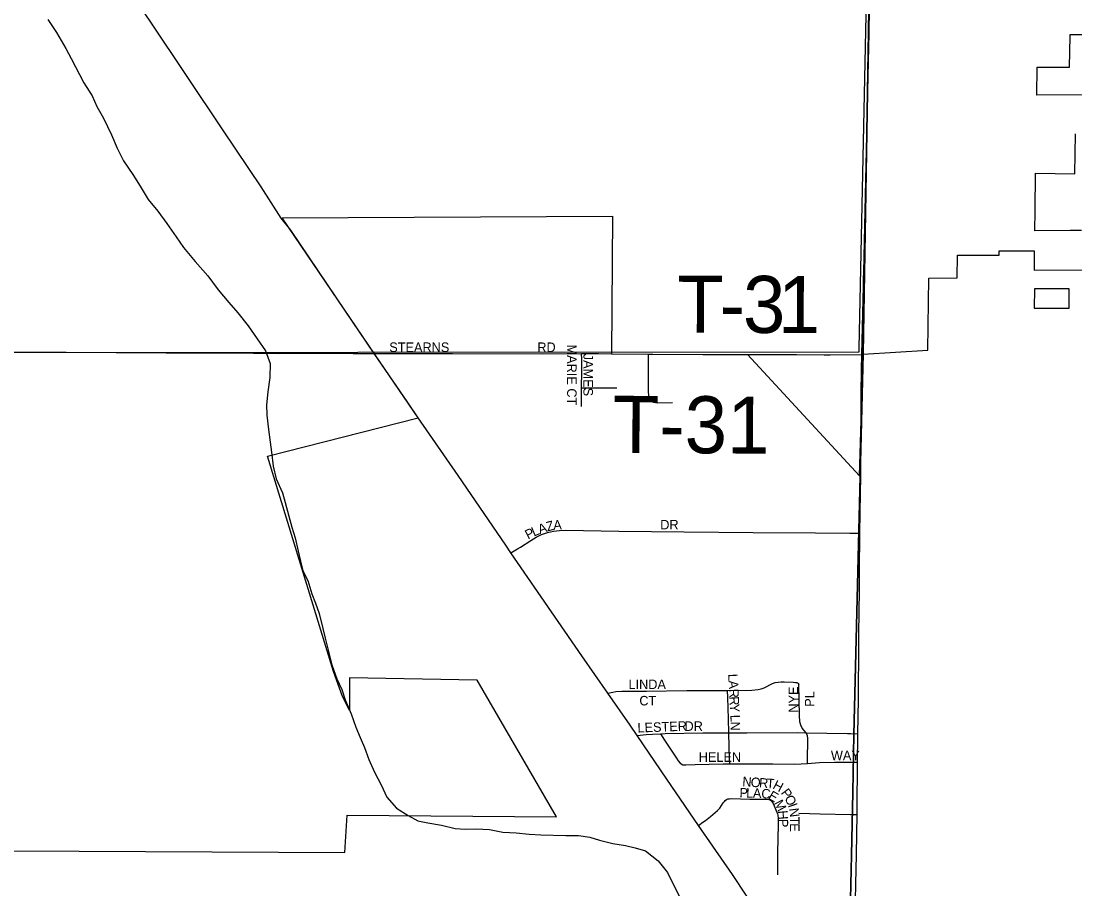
# Model space of a CAD drawing. Extents: x 1443599 to 1910620, y 1028088 to 1361369.
# Drawn here: x 1710466 to 1716010, y 1157396 to 1161960 of the extents above; entities that cross this region are included whole.
import ezdxf

# ---------------------------------------------------------------- set-up
doc = ezdxf.new("R2010")
doc.units = 0
for name, color, linetype in [('GM_X_Adjacent_County', 7, 'Continuous'), ('GM_X_City_Street', 7, 'Continuous'), ('GM_X_City_Street_Text', 7, 'Continuous'), ('GM_X_Corporation', 7, 'Continuous'), ('GM_X_County', 7, 'Continuous'), ('GM_X_Major_River', 7, 'Continuous'), ('GM_X_Section', 7, 'Continuous'), ('GM_X_State_Route', 7, 'Continuous'), ('GM_X_Township', 7, 'Continuous'), ('GM_X_Township_Road', 7, 'Continuous'), ('GM_X_Township_Road_Text', 7, 'Continuous'), ('GM_X_US_Route', 7, 'Continuous')]:
    doc.layers.add(name, color=color, linetype=linetype)

msp = doc.modelspace()

# ---------------------------------------------------------------- linework, layer by layer
at = {"layer": 'GM_X_Adjacent_County'}
msp.add_lwpolyline([(1714784.3, 1154424.9), (1714799.1, 1154909.2), (1714801.5, 1155887.6), (1714808.4, 1156238.3), (1714816, 1156573.3), (1714819.5, 1156717), (1714819.5, 1156752.4), (1714824, 1157028.8), (1714830.2, 1157341.2), (1714834.8, 1157573.4), (1714841.3, 1157903.4), (1714847.3, 1158207.7), (1714896.1, 1160211.1), (1714923.9, 1161903.4), (1714926.6, 1162024.5), (1715010.7, 1165508), (1715010, 1165541.8), (1715050.6, 1168154.4), (1715051.3, 1168190.8), (1715128.3, 1172002.3), (1715160.9, 1173451.5)], dxfattribs=at)
at = {"layer": 'GM_X_City_Street'}
for points in [[(1712323.7, 1160212.6), (1712555.5, 1160212.3), (1712735.5, 1160211.7), (1713209.8, 1160211.1), (1713415.1, 1160211.2)], [(1713414.9, 1160031.7), (1713415.2, 1160049.5), (1713415.9, 1160099.6), (1713415.3, 1160183), (1713415.1, 1160211.2)], [(1713415.1, 1160211.2), (1713504.1, 1160211.2), (1713572.4, 1160210.2)], [(1713893.2, 1159951.9), (1713812.4, 1159951.6), (1713795, 1159953.7), (1713784.8, 1159957.6), (1713776.6, 1159964.1), (1713771.8, 1159971.6), (1713769.5, 1159978.5), (1713768.3, 1159991.1), (1713767.5, 1160012.6), (1713767.6, 1160193.9), (1713767.6, 1160208.8)], [(1713414.3, 1159933.8), (1713414.1, 1159967.2), (1713414.9, 1160031.7)], [(1713414.9, 1160031.7), (1713435.3, 1160031.6), (1713503.4, 1160031.4), (1713600.3, 1160031.1)], [(1713043.1, 1159163.9), (1713078.2, 1159184.4), (1713092.6, 1159192.8), (1713147.6, 1159228.9), (1713175.4, 1159245.7), (1713204.6, 1159259.6), (1713235, 1159270.2), (1713266.4, 1159277.5), (1713298.5, 1159281.2), (1713331.1, 1159282.3), (1713610.3, 1159278), (1713955.2, 1159274.7), (1714316.6, 1159270.9), (1714645.1, 1159268.9), (1714825.7, 1159267.8), (1714879, 1159267.5)], [(1714182.5, 1158439.1), (1714310.1, 1158441.9), (1714343, 1158444), (1714359.5, 1158447.4), (1714375.6, 1158452.9), (1714418.2, 1158476.5), (1714432.8, 1158481.2), (1714463.9, 1158484.9), (1714480, 1158484.9), (1714528.5, 1158483), (1714540.4, 1158482.1), (1714547.1, 1158481), (1714551.3, 1158479.2), (1714554.7, 1158476.1), (1714557.3, 1158471.8)], [(1714595.4, 1158217.2), (1714575.5, 1158241.4), (1714567.4, 1158257), (1714563.4, 1158274), (1714561.5, 1158308.1), (1714557.3, 1158471.8)], [(1713552.8, 1158425.6), (1713579.7, 1158431.3), (1713594.3, 1158434.5), (1713626.3, 1158436.2), (1713756.3, 1158435.9), (1713968, 1158438.6), (1714179.6, 1158439.1), (1714182.5, 1158439.1)], [(1714189.6, 1158216.6), (1714188.3, 1158289.7), (1714183.9, 1158402.4), (1714182.5, 1158439.1)], [(1713707.5, 1158202.3), (1713755.1, 1158207.1), (1713788.4, 1158210.5), (1713830.2, 1158211.8)], [(1713830.2, 1158211.8), (1713854.6, 1158212.6), (1714052.9, 1158216.1), (1714189.6, 1158216.6)], [(1713830.2, 1158211.8), (1713851.8, 1158178.6), (1713914.2, 1158082.7), (1713923.3, 1158069.1), (1713933.6, 1158056.5), (1713947.8, 1158048.7), (1713964, 1158047.7), (1714013, 1158050.2), (1714160, 1158053.5), (1714194.8, 1158053.5)], [(1714189.6, 1158216.6), (1714284.2, 1158217), (1714548.6, 1158218.1), (1714595.4, 1158217.2)], [(1714194.8, 1158053.5), (1714193.7, 1158080.4), (1714190.8, 1158144.8), (1714189.6, 1158216.6)], [(1714595.4, 1158217.2), (1714813, 1158213.1), (1714829.6, 1158212.5), (1714868.5, 1158211.2)], [(1714603.3, 1158056.2), (1714603.5, 1158070.3), (1714605.3, 1158187), (1714603.8, 1158202), (1714596.8, 1158215.5), (1714595.4, 1158217.2)], [(1714194.8, 1158053.5), (1714421.5, 1158053.1), (1714535.7, 1158052), (1714603.3, 1158056.2)], [(1714603.3, 1158056.2), (1714666.1, 1158060.2), (1714747.8, 1158061.6), (1714829.5, 1158062.5), (1714866.2, 1158062.9)], [(1714030.4, 1157730), (1714052.9, 1157746.1), (1714066.4, 1157755.9), (1714092.3, 1157776.6), (1714130.2, 1157808.7), (1714141.8, 1157820.5), (1714151.5, 1157833.9), (1714160, 1157848.1), (1714165.7, 1157855.7), (1714170.4, 1157860.8), (1714177.1, 1157866.2), (1714184.8, 1157868.7), (1714193, 1157870.1), (1714201.1, 1157870.9), (1714300.4, 1157867.6), (1714333.4, 1157867.2), (1714383.2, 1157867.1), (1714399.7, 1157866.1), (1714408.4, 1157862.5), (1714413.8, 1157858.2), (1714419.5, 1157850.6), (1714422.3, 1157844.2), (1714441.2, 1157798.7), (1714444.9, 1157790.5), (1714447, 1157783.3), (1714448.8, 1157766.9), (1714449.1, 1157733.8), (1714446, 1157584.8), (1714445, 1157518.8), (1714445.5, 1157470)], [(1714557.1, 1157793.6), (1714669, 1157791.2), (1714829, 1157787.4), (1714864.1, 1157786.6)]]:
    msp.add_lwpolyline(points, dxfattribs=at)
at = {"layer": 'GM_X_Corporation'}
for points in [[(1716054.8, 1161572), (1715809.8, 1161571.4), (1715812, 1161718.4), (1715982, 1161718.8), (1715984.4, 1161882), (1715984.5, 1161889.7), (1716111.3, 1161889.3)], [(1716044.3, 1160858.6), (1715984.3, 1160858.5), (1715799.3, 1160858), (1715800.3, 1160962.5), (1715802.2, 1161160.1), (1716009.5, 1161157.1), (1716013.7, 1161367)], [(1710422.5, 1157596.4), (1712168.9, 1157587.1), (1712181.5, 1157783.3), (1713282, 1157774.2), (1712865.9, 1158494.2), (1712194.2, 1158505.7), (1712194.2, 1158335.6), (1712157.4, 1158407.8), (1712109.8, 1158538.5), (1711763.1, 1159671.1), (1712555.2, 1159873.2), (1712328.5, 1160205.7), (1711839.9, 1160926), (1713577.4, 1160933.9), (1713572.4, 1160210.2), (1713767.6, 1160208.8), (1714288, 1160206.6), (1714876.5, 1159569.2), (1714896, 1160208.7), (1715235.5, 1160229.2), (1715241.1, 1160609.1), (1715391.1, 1160609.5), (1715392.8, 1160729.4), (1715610.8, 1160730), (1715611.2, 1160751.9), (1715796.2, 1160752.4), (1715794.7, 1160650.5), (1716224.7, 1160651.5)]]:
    msp.add_lwpolyline(points, dxfattribs=at)
msp.add_lwpolyline([(1715795.2, 1160450.4), (1715980.2, 1160450.8), (1715979.8, 1160552.7), (1715796.7, 1160552.3)], close=True, dxfattribs=at)
at = {"layer": 'GM_X_County'}
msp.add_lwpolyline([(1714926.6, 1162024.5), (1714923.9, 1161903.4), (1714896.1, 1160211.1), (1714847.3, 1158207.7), (1714841.3, 1157903.4), (1714834.8, 1157573.4), (1714830.2, 1157341.2), (1714824, 1157028.8), (1714819.5, 1156752.4), (1714819.5, 1156717), (1714816, 1156573.3), (1714808.4, 1156238.3), (1714801.5, 1155887.6), (1714799.1, 1154909.2), (1714304.7, 1154905.3), (1713868.9, 1154901.9), (1713491.4, 1154872.9), (1712122.9, 1154874.5), (1710376.3, 1154871.5), (1709600.4, 1154856.3), (1708542.6, 1154856.4), (1702710.4, 1154857.1)], dxfattribs=at)
at = {"layer": 'GM_X_Major_River'}
for points in [[(1710607.6, 1161969.3), (1710652.1, 1161900.2), (1710702.3, 1161816.9), (1710729.2, 1161764.2), (1710796.4, 1161636.5), (1710840.9, 1161567.4), (1710865.6, 1161510.7), (1710900.3, 1161449.8), (1710942.4, 1161362.7), (1710970.9, 1161292), (1711005.4, 1161225.1), (1711053.9, 1161153.9), (1711092.5, 1161092.9), (1711135.3, 1161022.3), (1711185.6, 1160960.6), (1711232.2, 1160895.4), (1711282.7, 1160826.2), (1711321.5, 1160769.2), (1711381.9, 1160695.7), (1711448.2, 1160620.1), (1711502.6, 1160546.8), (1711559.2, 1160479.4), (1711606, 1160426.3), (1711660.5, 1160356.9), (1711709, 1160289.7), (1711751.7, 1160226.7), (1711776.2, 1160160), (1711774.6, 1160085.9), (1711764.9, 1160009.9), (1711757.4, 1159942), (1711758.3, 1159887.8), (1711768.6, 1159811.4), (1711777.2, 1159745.1), (1711784, 1159692.9), (1711792.4, 1159618.5), (1711808.9, 1159552), (1711841.4, 1159479.2), (1711856.3, 1159428.8), (1711874.7, 1159356.2), (1711891.4, 1159297.7)], [(1711891.4, 1159297.7), (1711908.2, 1159243.2), (1711924.7, 1159172.7), (1711935.5, 1159120.4), (1711948.4, 1159068), (1711975.3, 1159017.3), (1711995.8, 1158948.7), (1712014.7, 1158898.2), (1712033.5, 1158843.7), (1712053.8, 1158765.1), (1712066.7, 1158714.7), (1712081.3, 1158652.2), (1712101.6, 1158573.6), (1712128, 1158500.9), (1712152.8, 1158444.2), (1712171.6, 1158389.7), (1712202, 1158316.9), (1712226.5, 1158246.2), (1712249.3, 1158191.6), (1712272.2, 1158139), (1712294.8, 1158076.3), (1712325.3, 1158009.5), (1712359.9, 1157942.6), (1712390.5, 1157877.8), (1712441.2, 1157820.6), (1712502.4, 1157781.2), (1712553.8, 1157754), (1712605.5, 1157742.8), (1712677.3, 1157731.2), (1712748.9, 1157713.6), (1712804.8, 1157710.3), (1712860.9, 1157711.1), (1712930.8, 1157707.6), (1713000.5, 1157694), (1713070.4, 1157690.5), (1713138.3, 1157682.9), (1713200.2, 1157679.6), (1713332.1, 1157676.7), (1713398.1, 1157677.2), (1713457.9, 1157667.9), (1713509.6, 1157652.7), (1713579.2, 1157635.1), (1713645, 1157623.7), (1713696.7, 1157612.5), (1713750.4, 1157595.3), (1713817.3, 1157543.7), (1713865.9, 1157482.5), (1713900.4, 1157413.6), (1713933, 1157348.8)]]:
    msp.add_lwpolyline(points, dxfattribs=at)
at = {"layer": 'GM_X_Section'}
msp.add_lwpolyline([(1709838.3, 1165543.9), (1714983, 1165500.7), (1714873.4, 1160239.8), (1714873.2, 1160219.8), (1709601.1, 1160216.3)], close=True, dxfattribs=at)
at = {"layer": 'GM_X_State_Route'}
for points in [[(1711834.8, 1160924.6), (1711729.6, 1161089.5), (1711527.5, 1161387.9), (1711335.8, 1161673.6), (1711144.9, 1161959.8), (1711053.8, 1162095.9), (1710898.2, 1162326.9), (1710788.8, 1162490.2), (1710623, 1162734), (1710569.4, 1162816.7), (1710537.8, 1162863.4)], [(1712555.2, 1159873.2), (1712500.7, 1159953.4), (1712323.7, 1160212.6), (1712168.5, 1160440.1), (1711885, 1160860.9), (1711834.8, 1160924.6)], [(1714675.5, 1156788.4), (1714674.8, 1156789.2), (1714662.4, 1156804.8), (1714584.5, 1156913.7), (1714567.2, 1156941.2), (1714383, 1157213), (1714281.4, 1157362.6), (1714208.3, 1157471.7), (1714105.7, 1157620.4), (1714030.4, 1157730), (1713984.8, 1157796.5), (1713863.9, 1157972.7), (1713707.5, 1158202.3), (1713669.7, 1158257.8), (1713552.8, 1158425.6), (1713416.2, 1158621.9), (1713043.1, 1159163.9), (1713015.5, 1159203.9), (1712765.9, 1159570.5), (1712555.2, 1159873.2)]]:
    msp.add_lwpolyline(points, dxfattribs=at)
at = {"layer": 'GM_X_Township'}
msp.add_lwpolyline([(1714926.6, 1162024.5), (1714923.9, 1161903.4), (1714896.1, 1160211.1), (1714847.3, 1158207.7), (1714841.3, 1157903.4), (1714834.8, 1157573.4), (1714830.2, 1157341.2), (1714824, 1157028.8), (1714819.5, 1156752.4), (1714819.5, 1156717), (1714816, 1156573.3), (1714808.4, 1156238.3), (1714801.5, 1155887.6), (1714799.1, 1154909.2), (1714304.7, 1154905.3), (1713868.9, 1154901.9), (1713491.4, 1154872.9), (1712122.9, 1154874.5), (1710376.3, 1154871.5), (1709600.4, 1154856.3), (1708542.6, 1154856.4), (1702710.4, 1154857.1)], dxfattribs=at)
at = {"layer": 'GM_X_Township_Road'}
for points in [[(1702998.1, 1160202.9), (1703103.2, 1160203.4), (1703431.5, 1160204.9), (1703759.8, 1160204.4), (1704400.1, 1160206.1), (1704974.6, 1160209.8), (1706008.8, 1160217.5), (1706534.1, 1160218.1), (1707125, 1160217.7), (1708224.9, 1160219.6), (1708865.2, 1160224.6), (1709291.9, 1160225.8), (1709866.5, 1160222.2), (1710703.7, 1160218.8), (1711229, 1160215.9), (1711557.3, 1160215.1), (1711688.6, 1160213.3), (1711800.7, 1160212.9)], [(1711800.7, 1160212.9), (1711820, 1160212.8), (1712033.3, 1160213.3), (1712148.1, 1160213.4), (1712213.7, 1160212.7), (1712295.8, 1160212.7), (1712323.7, 1160212.6)], [(1713572.4, 1160210.2), (1713767.6, 1160208.8)], [(1713767.6, 1160208.8), (1713789.5, 1160208.6), (1714053.2, 1160207.5), (1714185, 1160207), (1714288, 1160206.6)], [(1714288, 1160206.6), (1714351, 1160207.2), (1714545.4, 1160206.3), (1714690.7, 1160205), (1714722.2, 1160204.7), (1714889.1, 1160206.2)]]:
    msp.add_lwpolyline(points, dxfattribs=at)
at = {"layer": 'GM_X_US_Route'}
for points in [[(1714928.1, 1161916.9), (1714930.1, 1162009.7), (1714940.1, 1162485.4), (1714945.8, 1162714.9), (1714957.4, 1163223.6), (1714962.8, 1163239.8), (1714958.2, 1163256.4), (1714978.9, 1164224.5), (1714994.4, 1164880.7), (1715008.9, 1165500.1)], [(1714899.2, 1160637.9), (1714909.8, 1161123.9), (1714924.6, 1161747.3), (1714927.7, 1161896.3), (1714928.1, 1161916.9)], [(1714889.1, 1160206.2), (1714897.7, 1160566.1), (1714898.5, 1160606.2), (1714899.2, 1160637.9)], [(1714883.1, 1159563.7), (1714883.9, 1159659.5), (1714885.2, 1159772.9), (1714886.1, 1159999.8), (1714886.9, 1160126.1), (1714889.1, 1160206.2)], [(1714856.1, 1157336.4), (1714858.3, 1157421.2), (1714860.5, 1157577.4), (1714862, 1157684.4), (1714864.1, 1157786.6), (1714864.8, 1157816), (1714864.5, 1157881.8), (1714864.8, 1157913.9), (1714865.4, 1157964), (1714866.2, 1158062.9), (1714866.6, 1158112.1), (1714867.5, 1158144.9), (1714868.5, 1158211.2), (1714871.2, 1158391.6), (1714871.1, 1158457.4), (1714872.9, 1158621.9), (1714873.6, 1158737.1), (1714876.4, 1158967.4), (1714875.9, 1159066.1), (1714879, 1159267.5), (1714882.3, 1159477.3), (1714883.1, 1159563.7)]]:
    msp.add_lwpolyline(points, dxfattribs=at)

# ---------------------------------------------------------------- texts
at = {"layer": 'GM_X_City_Street_Text'}
for s, rotation, p in [('STEARNS', 0, (1712403.1, 1160220.1)), ('RD', 0, (1713181.9, 1160220)), ('MARIE CT', 270, (1713338.5, 1160259.1)), ('JAMES', 270, (1713424.5, 1160210.7)), ('A', 18.6907, (1713195, 1159261.9)), ('Z', 15.103, (1713235.9, 1159275.7)), ('A', 2.8428, (1713267.1, 1159284.5)), ('DR', 0, (1713828.7, 1159286.6)), ('P', 27.5428, (1713133.3, 1159232.6)), ('L', 23.1412, (1713163.6, 1159248.4)), ('LINDA', 0, (1713661.5, 1158446.9)), ('L', 273.1707, (1714185.5, 1158526)), ('A', 273.1679, (1714187.5, 1158490.8)), ('R', 273.159, (1714189.9, 1158446.9)), ('NYE', 90, (1714554.3, 1158323.1)), ('PL', 90, (1714639.2, 1158353.9)), ('CT', 0, (1713718.7, 1158360.9)), ('R', 273.1641, (1714192.1, 1158407.4)), ('Y', 273.173, (1714194.3, 1158367.8)), ('L', 271.8855, (1714197.4, 1158311)), ('LESTER', 2.202, (1713709.7, 1158218.1)), ('DR', 0, (1713956.3, 1158226.9)), ('N', 270.2186, (1714198.6, 1158276.2)), ('HELEN', 0, (1714031.1, 1158064.1)), ('WAY', 0, (1714726.3, 1158072.9)), ('N', 355.7337, (1714259.2, 1157936.5)), ('O', 355.7419, (1714303.1, 1157933.2)), ('R', 355.7345, (1714346.9, 1157930)), ('T', 355.7348, (1714386.4, 1157927)), ('P', 358.4832, (1714245, 1157876.9)), ('L', 358.4806, (1714280.2, 1157875.9)), ('A', 358.3603, (1714315.4, 1157875)), ('C', 354.8935, (1714358.6, 1157873.8)), ('H', 332.3794, (1714416.4, 1157925.9)), ('P', 307.0939, (1714460.8, 1157900.4)), ('E', 329.6944, (1714392.5, 1157872)), ('M', 297.0578, (1714425.2, 1157848.7)), ('O', 295.9444, (1714480.7, 1157874.5)), ('H', 274.7918, (1714447.8, 1157806.6)), ('I', 289.1467, (1714499.3, 1157836.4)), ('N', 277.2104, (1714505.9, 1157818.2)), ('P', 270.3825, (1714451.4, 1157763.8)), ('T', 270, (1714511.3, 1157776.3)), ('E', 269.9956, (1714511.3, 1157741.1))]:
    msp.add_text(s, height=50, rotation=rotation, dxfattribs=at).set_placement(p)
at = {"layer": 'GM_X_Township_Road_Text'}
for s, rotation, p in [('T', 359.7286, (1713917, 1160322.3)), ('3', 359.7309, (1714263.1, 1160320.7)), ('1', 359.7977, (1714446.8, 1160319.8)), ('-', 359.7286, (1714141, 1160321.2)), ('T-31', 359.645, (1713577.7, 1159690))]:
    msp.add_text(s, height=300, rotation=rotation, dxfattribs=at).set_placement(p)

doc.saveas('drawing.dxf')
